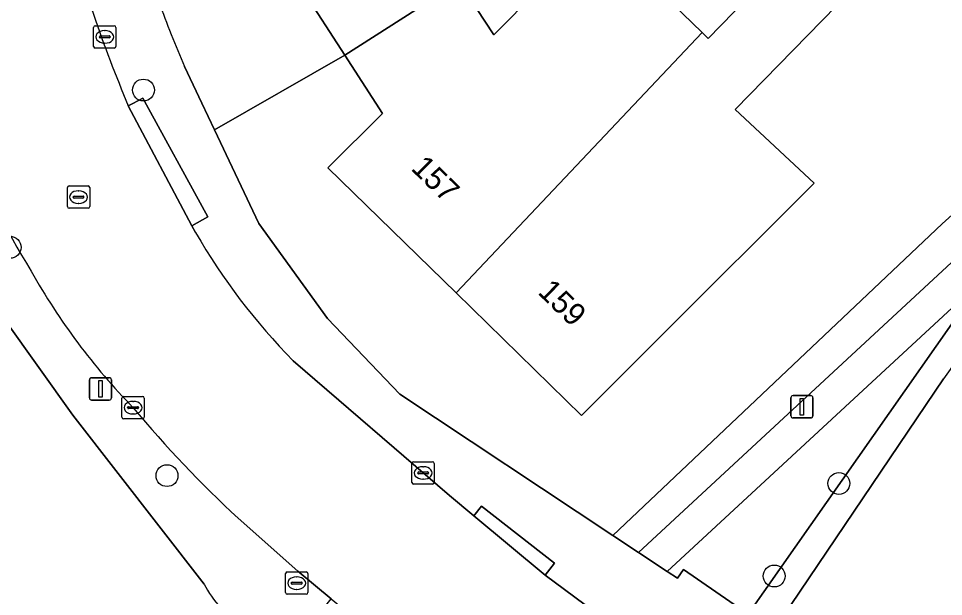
# Model space of a CAD drawing. Extents: x 160663 to 161506, y 382245 to 383291.
# Drawn here: x 161382.6 to 161424, y 382703.5 to 382729.35 of the extents above; entities that cross this region are included whole.
import ezdxf

# ---------------------------------------------------------------- set-up
doc = ezdxf.new("R2010")
doc.units = 0
for name, color, linetype in [('IMGEO_Boom', 7, 'Continuous'), ('IMGEO_Brandkraan', 7, 'Continuous'), ('IMGEO_Erf', 7, 'Continuous'), ('IMGEO_Groenvoorziening', 7, 'Continuous'), ('IMGEO_Haag', 7, 'Continuous'), ('IMGEO_Hek', 7, 'Continuous'), ('IMGEO_Kolk', 7, 'Continuous'), ('IMGEO_Lichtmast', 7, 'Continuous'), ('IMGEO_Oever', 7, 'Continuous'), ('IMGEO_Pand', 7, 'Continuous'), ('IMGEO_Pand_nummerreeks', 7, 'Continuous'), ('IMGEO_Rijbaan_lokaal_open', 7, 'Continuous'), ('IMGEO_Rioolput', 7, 'Continuous'), ('IMGEO_Voetpad_halfverhard', 7, 'Continuous'), ('IMGEO_Voetpad_open', 7, 'Continuous'), ('IMGEO_Waterloop', 7, 'Continuous')]:
    doc.layers.add(name, color=color, linetype=linetype)

msp = doc.modelspace()

# ---------------------------------------------------------------- linework, layer by layer
at = {"layer": 'IMGEO_Boom'}
for centre in [(161388.195, 382726.151), (161382.227, 382719.117), (161389.25, 382708.909), (161419.317, 382708.56), (161416.423, 382704.419)]:
    msp.add_circle(centre, 0.489, dxfattribs=at)
at = {"layer": 'IMGEO_Brandkraan'}
for p, q in [((161394.554, 382703.676), (161394.554, 382704.528)), ((161394.629, 382704.602), (161395.481, 382704.602)), ((161395.042, 382704.382), (161395.067, 382704.382)), ((161395.555, 382704.528), (161395.555, 382703.676)), ((161394.813, 382704.096), (161394.813, 382704.108)), ((161395.251, 382704.059), (161394.853, 382704.059)), ((161394.856, 382704.145), (161395.254, 382704.145)), ((161395.297, 382704.108), (161395.297, 382704.096)), ((161395.481, 382703.602), (161394.629, 382703.602)), ((161395.065, 382703.822), (161395.04, 382703.822))]:
    msp.add_line(p, q, dxfattribs=at)
for points in [[(161394.554, 382703.676), (161394.554, 382704.528)], [(161394.629, 382704.602), (161395.481, 382704.602)], [(161395.555, 382704.528), (161395.555, 382703.676)], [(161395.481, 382703.602), (161394.629, 382703.602)]]:
    msp.add_lwpolyline(points, dxfattribs=at)
for centre, radius, start, end in [((161394.631, 382704.526), 0.0765, 91.552, 178.448), ((161394.631, 382704.526), 0.0765, 91.552, 178.448), ((161395.479, 382704.526), 0.0765, 1.552, 88.448), ((161395.479, 382704.526), 0.0765, 1.552, 88.448), ((161394.853, 382704.105), 0.0403, 85.8775, 175.7526), ((161394.85, 382704.095), 0.0366, 178.938, 274.7102), ((161395.254, 382704.102), 0.043, 264.8664, 352.4533), ((161395.258, 382704.107), 0.0386, 1.7309, 96.639), ((161394.631, 382703.678), 0.0765, 181.552, 268.448), ((161394.631, 382703.678), 0.0765, 181.552, 268.448), ((161395.479, 382703.678), 0.0765, 271.552, 358.448), ((161395.479, 382703.678), 0.0765, 271.552, 358.448)]:
    msp.add_arc(centre, radius, start, end, dxfattribs=at)
for centre, major_axis, ratio, start_param, end_param in [((161395.041, 382704.102), (-0.387, 0.002), 0.722429, 4.712389, 7.853982), ((161395.066, 382704.102), (-0.39, 0.002), 0.717154, 1.570796, 4.712389)]:
    msp.add_ellipse(centre, major_axis=major_axis, ratio=ratio, start_param=start_param, end_param=end_param, dxfattribs=at)
at = {"layer": 'IMGEO_Erf'}
for points in [[(161411.442, 382730.434), (161413.201, 382728.721), (161413.47, 382728.46), (161421.549, 382736.757)], [(161423.76, 382734.586), (161414.675, 382725.284), (161418.211, 382721.989), (161411.34, 382715.136), (161407.8, 382711.604), (161402.19, 382717.077), (161396.454, 382722.674), (161398.889, 382725.106), (161397.21, 382727.71), (161391.373, 382724.367), (161393.365, 382720.178), (161396.425, 382715.941), (161399.666, 382712.545), (161409.204, 382706.23), (161423.932, 382720.173), (161433.875, 382729.108), (161434.342, 382728.632), (161435.288, 382729.467)], [(161402.324, 382730.996), (161403.875, 382728.624), (161407.8, 382732.592)], [(161390.908, 382704.061), (161385.036, 382711.605), (161381.996, 382715.881)]]:
    msp.add_lwpolyline(points, dxfattribs=at)
msp.add_arc((161394.885, 382706.084), 4.462, 206.9559, 239.9063, dxfattribs=at)
at = {"layer": 'IMGEO_Groenvoorziening'}
for points in [[(161390.035, 382727.211), (161390.801, 382725.57), (161391.373, 382724.367), (161397.21, 382727.71), (161395.314, 382730.652), (161394.768, 382731.49), (161400.677, 382735.341), (161419.799, 382743.918), (161418.479, 382745.519), (161417.011, 382747.299), (161416.835, 382747.513), (161414.228, 382746.063), (161414.196, 382746.543), (161414.37, 382748.07), (161415.463, 382749.175), (161421.17, 382753.636), (161433.38, 382750.984)], [(161434.342, 382728.632), (161433.875, 382729.108), (161423.932, 382720.173), (161409.204, 382706.23), (161410.344, 382705.475), (161424.755, 382718.805)]]:
    msp.add_lwpolyline(points, dxfattribs=at)
msp.add_lwpolyline([(161415.26, 382702.717), (161425.767, 382717.7), (161411.637, 382704.618), (161412.094, 382704.316), (161412.365, 382704.706)], close=True, dxfattribs=at)
msp.add_arc((161428.676, 382744.254), 42.233, 199.5899, 203.8003, dxfattribs=at)
at = {"layer": 'IMGEO_Haag'}
msp.add_lwpolyline([(161434.342, 382728.632), (161433.875, 382729.108), (161423.932, 382720.173), (161409.204, 382706.23), (161410.344, 382705.475), (161424.755, 382718.805)], dxfattribs=at)
at = {"layer": 'IMGEO_Hek'}
msp.add_lwpolyline([(161412.365, 382704.706), (161415.26, 382702.717)], dxfattribs=at)
at = {"layer": 'IMGEO_Kolk'}
for p, q in [((161385.964, 382728.102), (161385.964, 382728.954)), ((161386.039, 382729.028), (161386.891, 382729.028)), ((161386.452, 382728.808), (161386.477, 382728.808)), ((161386.965, 382728.954), (161386.965, 382728.102)), ((161386.223, 382728.522), (161386.223, 382728.534)), ((161386.661, 382728.485), (161386.263, 382728.485)), ((161386.266, 382728.571), (161386.664, 382728.571)), ((161386.707, 382728.534), (161386.707, 382728.522)), ((161386.891, 382728.028), (161386.039, 382728.028)), ((161386.475, 382728.248), (161386.45, 382728.248)), ((161387.23, 382711.522), (161387.23, 382712.374)), ((161387.305, 382712.448), (161388.157, 382712.448)), ((161387.718, 382712.228), (161387.743, 382712.228)), ((161388.231, 382712.374), (161388.231, 382711.522)), ((161387.489, 382711.942), (161387.489, 382711.954)), ((161387.927, 382711.905), (161387.529, 382711.905)), ((161387.532, 382711.991), (161387.93, 382711.991)), ((161387.973, 382711.954), (161387.973, 382711.942)), ((161388.157, 382711.448), (161387.305, 382711.448)), ((161387.741, 382711.668), (161387.716, 382711.668)), ((161400.211, 382708.603), (161400.211, 382709.455)), ((161400.286, 382709.529), (161401.138, 382709.529)), ((161400.699, 382709.309), (161400.724, 382709.309)), ((161401.212, 382709.455), (161401.212, 382708.603)), ((161400.47, 382709.023), (161400.47, 382709.035)), ((161400.908, 382708.986), (161400.51, 382708.986)), ((161400.513, 382709.072), (161400.911, 382709.072)), ((161400.954, 382709.035), (161400.954, 382709.023)), ((161401.138, 382708.529), (161400.286, 382708.529)), ((161400.722, 382708.749), (161400.697, 382708.749))]:
    msp.add_line(p, q, dxfattribs=at)
for points in [[(161385.964, 382728.102), (161385.964, 382728.954)], [(161386.039, 382729.028), (161386.891, 382729.028)], [(161386.965, 382728.954), (161386.965, 382728.102)], [(161386.891, 382728.028), (161386.039, 382728.028)], [(161387.23, 382711.522), (161387.23, 382712.374)], [(161387.305, 382712.448), (161388.157, 382712.448)], [(161388.231, 382712.374), (161388.231, 382711.522)], [(161388.157, 382711.448), (161387.305, 382711.448)], [(161400.211, 382708.603), (161400.211, 382709.455)], [(161400.286, 382709.529), (161401.138, 382709.529)], [(161401.212, 382709.455), (161401.212, 382708.603)], [(161401.138, 382708.529), (161400.286, 382708.529)]]:
    msp.add_lwpolyline(points, dxfattribs=at)
for centre, radius, start, end in [((161386.041, 382728.952), 0.0765, 91.552, 178.448), ((161386.041, 382728.952), 0.0765, 91.552, 178.448), ((161386.889, 382728.952), 0.0765, 1.552, 88.448), ((161386.889, 382728.952), 0.0765, 1.552, 88.448), ((161386.263, 382728.531), 0.0403, 85.8775, 175.7526), ((161386.26, 382728.521), 0.0366, 178.938, 274.7102), ((161386.664, 382728.528), 0.043, 264.8664, 352.4533), ((161386.668, 382728.533), 0.0386, 1.7309, 96.639), ((161386.041, 382728.104), 0.0765, 181.552, 268.448), ((161386.041, 382728.104), 0.0765, 181.552, 268.448), ((161386.889, 382728.104), 0.0765, 271.552, 358.448), ((161386.889, 382728.104), 0.0765, 271.552, 358.448), ((161387.307, 382712.372), 0.0765, 91.552, 178.448), ((161387.307, 382712.372), 0.0765, 91.552, 178.448), ((161388.155, 382712.372), 0.0765, 1.552, 88.448), ((161388.155, 382712.372), 0.0765, 1.552, 88.448), ((161387.529, 382711.951), 0.0403, 85.8775, 175.7526), ((161387.526, 382711.941), 0.0366, 178.938, 274.7102), ((161387.93, 382711.948), 0.043, 264.8664, 352.4533), ((161387.934, 382711.953), 0.0386, 1.7309, 96.639), ((161387.307, 382711.524), 0.0765, 181.552, 268.448), ((161387.307, 382711.524), 0.0765, 181.552, 268.448), ((161388.155, 382711.524), 0.0765, 271.552, 358.448), ((161388.155, 382711.524), 0.0765, 271.552, 358.448), ((161400.288, 382709.453), 0.0765, 91.552, 178.448), ((161400.288, 382709.453), 0.0765, 91.552, 178.448), ((161401.136, 382709.453), 0.0765, 1.552, 88.448), ((161401.136, 382709.453), 0.0765, 1.552, 88.448), ((161400.51, 382709.032), 0.0403, 85.8775, 175.7526), ((161400.507, 382709.022), 0.0366, 178.938, 274.7102), ((161400.911, 382709.029), 0.043, 264.8664, 352.4533), ((161400.915, 382709.034), 0.0386, 1.7309, 96.639), ((161400.288, 382708.605), 0.0765, 181.552, 268.448), ((161400.288, 382708.605), 0.0765, 181.552, 268.448), ((161401.136, 382708.605), 0.0765, 271.552, 358.448), ((161401.136, 382708.605), 0.0765, 271.552, 358.448)]:
    msp.add_arc(centre, radius, start, end, dxfattribs=at)
for centre, major_axis, ratio, start_param, end_param in [((161386.451, 382728.528), (-0.387, 0.002), 0.722429, 4.712389, 7.853982), ((161386.476, 382728.528), (-0.39, 0.002), 0.717154, 1.570796, 4.712389), ((161387.717, 382711.948), (-0.387, 0.002), 0.722429, 4.712389, 7.853982), ((161387.742, 382711.948), (-0.39, 0.002), 0.717154, 1.570796, 4.712389), ((161400.698, 382709.029), (-0.387, 0.002), 0.722429, 4.712389, 7.853982), ((161400.723, 382709.029), (-0.39, 0.002), 0.717154, 1.570796, 4.712389)]:
    msp.add_ellipse(centre, major_axis=major_axis, ratio=ratio, start_param=start_param, end_param=end_param, dxfattribs=at)
at = {"layer": 'IMGEO_Lichtmast'}
for p, q in [((161385.775, 382712.389), (161385.775, 382713.189)), ((161385.775, 382713.189), (161385.775, 382712.389)), ((161385.875, 382713.289), (161386.665, 382713.289)), ((161386.665, 382713.289), (161385.875, 382713.289)), ((161386.765, 382713.189), (161386.765, 382712.389)), ((161386.765, 382712.389), (161386.765, 382713.189)), ((161386.665, 382712.289), (161385.875, 382712.289)), ((161385.875, 382712.289), (161386.665, 382712.289)), ((161417.166, 382711.586), (161417.166, 382712.386)), ((161417.166, 382712.386), (161417.166, 382711.586)), ((161417.266, 382712.486), (161418.056, 382712.486)), ((161418.056, 382712.486), (161417.266, 382712.486)), ((161418.156, 382712.386), (161418.156, 382711.586)), ((161418.156, 382711.586), (161418.156, 382712.386)), ((161418.056, 382711.486), (161417.266, 382711.486)), ((161417.266, 382711.486), (161418.056, 382711.486))]:
    msp.add_line(p, q, dxfattribs=at)
for points in [[(161386.195, 382713.164), (161386.345, 382713.164), (161386.345, 382712.414), (161386.195, 382712.414), (161386.195, 382713.164)], [(161417.586, 382712.361), (161417.736, 382712.361), (161417.736, 382711.611), (161417.586, 382711.611), (161417.586, 382712.361)]]:
    msp.add_lwpolyline(points, dxfattribs=at)
for centre, start, end in [((161385.875, 382713.189), 90, 180), ((161385.875, 382713.189), 90, 180), ((161386.665, 382713.189), 0, 90), ((161386.665, 382713.189), 360, 90), ((161385.875, 382712.389), 180, 270), ((161385.875, 382712.389), 180, 270), ((161386.665, 382712.389), 270, 0), ((161386.665, 382712.389), 270, 0), ((161417.266, 382712.386), 90, 180), ((161417.266, 382712.386), 90, 180), ((161418.056, 382712.386), 0, 90), ((161418.056, 382712.386), 360, 90), ((161417.266, 382711.586), 180, 270), ((161417.266, 382711.586), 180, 270), ((161418.056, 382711.586), 270, 0), ((161418.056, 382711.586), 270, 0)]:
    msp.add_arc(centre, 0.1, start, end, dxfattribs=at)
at = {"layer": 'IMGEO_Oever'}
msp.add_lwpolyline([(161425.767, 382717.7), (161415.26, 382702.717), (161416.372, 382701.953), (161423.998, 382713.232)], dxfattribs=at)
msp.add_arc((161483.278, 382672.754), 71.782, 132.3621, 145.67417, dxfattribs=at)
at = {"layer": 'IMGEO_Pand'}
for points in [[(161402.19, 382717.077), (161407.8, 382711.604), (161411.34, 382715.136), (161418.211, 382721.989), (161414.675, 382725.284), (161423.76, 382734.586), (161421.549, 382736.757), (161413.47, 382728.46), (161413.201, 382728.721)], [(161402.324, 382730.996), (161400.387, 382733.958), (161395.314, 382730.652), (161397.21, 382727.71)], [(161397.21, 382727.71), (161398.889, 382725.106), (161396.454, 382722.674), (161402.19, 382717.077), (161413.201, 382728.721), (161411.442, 382730.434), (161410.748, 382729.759), (161407.8, 382732.592), (161403.875, 382728.624), (161402.324, 382730.996)]]:
    msp.add_lwpolyline(points, close=True, dxfattribs=at)
at = {"layer": 'IMGEO_Rijbaan_lokaal_open'}
for points in [[(161390.53, 382719.776), (161390.366, 382720.084), (161387.519, 382725.443)], [(161392.435, 382707.001), (161395.105, 382704.634), (161396.594, 382703.406), (161399.459, 382701.043), (161403.845, 382697.944), (161408.358, 382702.826), (161406.179, 382704.457), (161402.985, 382707.107), (161401.888, 382708.018), (161394.89, 382714.049)]]:
    msp.add_lwpolyline(points, dxfattribs=at)
for centre, radius, start, end in [((161448.011, 382750.9), 65.631, 195.1678, 202.82288), ((161416.866, 382738.799), 39.569, 201.9674, 211.6243), ((161415.496, 382734.26), 28.864, 210.1196, 224.4449), ((161408.778, 382732.427), 29.364, 209.3129, 224.2255), ((161429.142, 382746.596), 53.992, 219.9226, 227.1672)]:
    msp.add_arc(centre, radius, start, end, dxfattribs=at)
at = {"layer": 'IMGEO_Rioolput'}
for p, q in [((161384.791, 382720.938), (161384.791, 382721.79)), ((161384.866, 382721.864), (161385.718, 382721.864)), ((161385.792, 382721.79), (161385.792, 382720.938)), ((161385.05, 382721.358), (161385.05, 382721.37)), ((161385.488, 382721.321), (161385.09, 382721.321)), ((161385.093, 382721.407), (161385.491, 382721.407)), ((161385.279, 382721.644), (161385.304, 382721.644)), ((161385.534, 382721.37), (161385.534, 382721.358)), ((161385.718, 382720.864), (161384.866, 382720.864)), ((161385.302, 382721.084), (161385.277, 382721.084))]:
    msp.add_line(p, q, dxfattribs=at)
for points in [[(161384.791, 382720.938), (161384.791, 382721.79)], [(161384.866, 382721.864), (161385.718, 382721.864)], [(161385.792, 382721.79), (161385.792, 382720.938)], [(161385.718, 382720.864), (161384.866, 382720.864)]]:
    msp.add_lwpolyline(points, dxfattribs=at)
for centre, radius, start, end in [((161384.868, 382721.788), 0.0765, 91.552, 178.448), ((161384.868, 382721.788), 0.0765, 91.552, 178.448), ((161385.716, 382721.788), 0.0765, 1.552, 88.448), ((161385.716, 382721.788), 0.0765, 1.552, 88.448), ((161385.09, 382721.367), 0.0403, 85.8775, 175.7526), ((161385.087, 382721.357), 0.0366, 178.938, 274.7102), ((161385.491, 382721.364), 0.043, 264.8664, 352.4533), ((161385.495, 382721.369), 0.0386, 1.7309, 96.639), ((161384.868, 382720.94), 0.0765, 181.552, 268.448), ((161384.868, 382720.94), 0.0765, 181.552, 268.448), ((161385.716, 382720.94), 0.0765, 271.552, 358.448), ((161385.716, 382720.94), 0.0765, 271.552, 358.448)]:
    msp.add_arc(centre, radius, start, end, dxfattribs=at)
for centre, major_axis, ratio, start_param, end_param in [((161385.278, 382721.364), (-0.387, 0.002), 0.722429, 4.712389, 7.853982), ((161385.303, 382721.364), (-0.39, 0.002), 0.717154, 1.570796, 4.712389)]:
    msp.add_ellipse(centre, major_axis=major_axis, ratio=ratio, start_param=start_param, end_param=end_param, dxfattribs=at)
at = {"layer": 'IMGEO_Voetpad_halfverhard'}
msp.add_lwpolyline([(161424.755, 382718.805), (161410.344, 382705.475), (161411.637, 382704.618), (161425.767, 382717.7)], dxfattribs=at)
at = {"layer": 'IMGEO_Voetpad_open'}
for points in [[(161365.727, 382755.252), (161366.416, 382754.262), (161366.925, 382753.531), (161366.816, 382753.458), (161367.1, 382753.053), (161369.347, 382749.412), (161370.109, 382748.313), (161371.68, 382744.725), (161373.964, 382737.649), (161375.508, 382731.362), (161377.922, 382724.056), (161381.996, 382715.881), (161385.036, 382711.605), (161390.908, 382704.061)], [(161399.666, 382712.545), (161396.425, 382715.941), (161393.365, 382720.178), (161391.373, 382724.367), (161390.801, 382725.57), (161390.035, 382727.211)], [(161387.519, 382725.443), (161387.725, 382725.556), (161388.163, 382725.795), (161391.084, 382720.476), (161390.366, 382720.084), (161390.53, 382719.776)], [(161394.89, 382714.049), (161401.888, 382708.018), (161402.985, 382707.107), (161403.32, 382707.537), (161406.594, 382704.99), (161406.179, 382704.457), (161408.358, 382702.826), (161414.37, 382698.818), (161416.11, 382701.54), (161416.372, 382701.953), (161415.26, 382702.717), (161412.365, 382704.706), (161412.094, 382704.316), (161411.637, 382704.618), (161410.344, 382705.475), (161409.204, 382706.23), (161399.666, 382712.545)], [(161392.648, 382702.223), (161394.511, 382700.959), (161399.479, 382697.527), (161404.938, 382693.687), (161406.987, 382692.169), (161408.623, 382690.957), (161408.902, 382691.315), (161410.536, 382693.404), (161410.383, 382693.509), (161403.845, 382697.944), (161399.459, 382701.043), (161399.253, 382700.774), (161396.305, 382703.027), (161396.594, 382703.406), (161395.105, 382704.634), (161392.435, 382707.001)]]:
    msp.add_lwpolyline(points, dxfattribs=at)
for points in [[(161388.163, 382725.795), (161387.725, 382725.556), (161387.519, 382725.443), (161390.366, 382720.084), (161391.084, 382720.476)], [(161403.32, 382707.537), (161402.985, 382707.107), (161406.179, 382704.457), (161406.594, 382704.99)]]:
    msp.add_lwpolyline(points, close=True, dxfattribs=at)
for centre, radius, start, end in [((161448.011, 382750.9), 65.631, 195.1678, 202.82288), ((161428.676, 382744.254), 42.233, 199.5899, 203.8003), ((161416.866, 382738.799), 39.569, 201.9674, 211.6243), ((161415.496, 382734.26), 28.864, 210.1196, 224.4449), ((161408.778, 382732.427), 29.364, 209.3129, 224.2255), ((161429.142, 382746.596), 53.992, 219.9226, 227.1672), ((161394.885, 382706.084), 4.462, 206.9559, 239.9063)]:
    msp.add_arc(centre, radius, start, end, dxfattribs=at)
at = {"layer": 'IMGEO_Waterloop'}
msp.add_lwpolyline([(161423.998, 382713.232), (161416.372, 382701.953), (161416.11, 382701.54), (161414.37, 382698.818), (161410.536, 382693.404), (161408.902, 382691.315), (161408.623, 382690.957)], dxfattribs=at)
msp.add_arc((161483.278, 382672.754), 71.782, 132.3621, 145.67417, dxfattribs=at)

# ---------------------------------------------------------------- texts
at = {"layer": 'IMGEO_Pand_nummerreeks'}
for s, p in [('157', (161400.129, 382722.609)), ('159', (161405.802, 382717.074))]:
    msp.add_text(s, height=1, rotation=315.7054, dxfattribs=at).set_placement(p)

doc.saveas('drawing.dxf')
